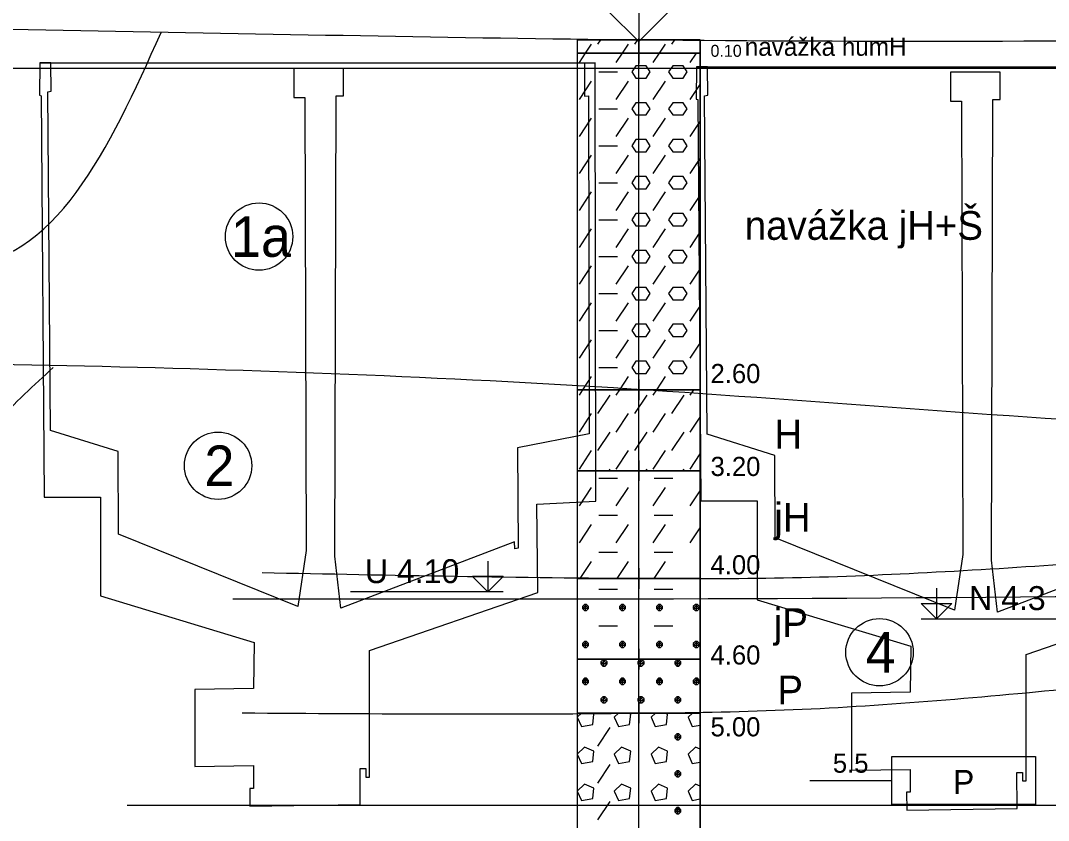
# Model space of a CAD drawing. Extents: x 3042 to 4120, y 576 to 2694.
# Drawn here: x 3236.65 to 3274.8, y 1141.84 to 1171.54 of the extents above; entities that cross this region are included whole.
import ezdxf

# ---------------------------------------------------------------- set-up
doc = ezdxf.new("R2010")
doc.units = 0
for name, color, linetype in [('15', 7, 'Continuous'), ('18', 7, 'Continuous'), ('51', 7, 'Continuous'), ('52', 7, 'Continuous'), ('53', 7, 'Continuous'), ('56', 7, 'Continuous'), ('61', 7, 'Continuous'), ('62', 7, 'Continuous'), ('HPV', 7, 'Continuous'), ('nádrže', 7, 'Continuous'), ('pomocna', 7, 'Continuous'), ('rozhraní', 7, 'Continuous')]:
    doc.layers.add(name, color=color, linetype=linetype)

msp = doc.modelspace()

# ---------------------------------------------------------------- linework, layer by layer
at = {"layer": '15'}
msp.add_lwpolyline([(3259.592, 1173.052), (3259.592, 1170.766), (3258.449, 1171.909), (3260.735, 1171.909), (3259.592, 1170.766)], dxfattribs=at)
at = {"layer": '18'}
msp.add_line((3259.592, 1118.329), (3259.592, 1170.829), dxfattribs=at)
at = {"layer": '51'}
for p, q in [((3258.076, 1170.664), (3258.186, 1170.829)), ((3259.447, 1170.664), (3259.557, 1170.829)), ((3260.819, 1170.664), (3260.929, 1170.829)), ((3257.624, 1170.329), (3257.847, 1170.664)), ((3258.995, 1170.329), (3259.219, 1170.664)), ((3260.367, 1170.329), (3260.59, 1170.664)), ((3257.39, 1169.979), (3257.624, 1170.329)), ((3258.762, 1169.979), (3258.995, 1170.329)), ((3260.133, 1169.979), (3260.367, 1170.329)), ((3261.505, 1169.979), (3261.739, 1170.329)), ((3258.114, 1169.636), (3258.8, 1169.636)), ((3257.39, 1168.607), (3257.847, 1169.293)), ((3258.762, 1168.607), (3259.219, 1169.293)), ((3260.133, 1168.607), (3260.59, 1169.293)), ((3261.505, 1168.607), (3261.878, 1169.166)), ((3258.114, 1168.264), (3258.8, 1168.264)), ((3257.39, 1167.235), (3257.847, 1167.921)), ((3258.762, 1167.235), (3259.219, 1167.921)), ((3260.133, 1167.235), (3260.59, 1167.921)), ((3261.505, 1167.235), (3261.878, 1167.795)), ((3258.114, 1166.893), (3258.8, 1166.893)), ((3257.39, 1165.864), (3257.847, 1166.55)), ((3258.762, 1165.864), (3259.219, 1166.55)), ((3260.133, 1165.864), (3260.59, 1166.55)), ((3261.505, 1165.864), (3261.878, 1166.423)), ((3258.114, 1165.521), (3258.8, 1165.521)), ((3257.39, 1164.492), (3257.847, 1165.178)), ((3258.762, 1164.492), (3259.219, 1165.178)), ((3260.133, 1164.492), (3260.59, 1165.178)), ((3261.505, 1164.492), (3261.878, 1165.052)), ((3258.114, 1164.149), (3258.8, 1164.149)), ((3257.39, 1163.121), (3257.847, 1163.806)), ((3258.762, 1163.121), (3259.219, 1163.806)), ((3260.133, 1163.121), (3260.59, 1163.806)), ((3261.505, 1163.121), (3261.878, 1163.68)), ((3258.114, 1162.778), (3258.8, 1162.778)), ((3257.39, 1161.749), (3257.847, 1162.435)), ((3258.762, 1161.749), (3259.219, 1162.435)), ((3260.133, 1161.749), (3260.59, 1162.435)), ((3261.505, 1161.749), (3261.878, 1162.308)), ((3258.114, 1161.406), (3258.8, 1161.406)), ((3257.39, 1160.377), (3257.847, 1161.063)), ((3258.762, 1160.377), (3259.219, 1161.063)), ((3260.133, 1160.377), (3260.59, 1161.063)), ((3261.505, 1160.377), (3261.878, 1160.937)), ((3258.114, 1160.035), (3258.8, 1160.035)), ((3257.39, 1159.006), (3257.847, 1159.692)), ((3258.762, 1159.006), (3259.219, 1159.692)), ((3260.133, 1159.006), (3260.59, 1159.692)), ((3261.505, 1159.006), (3261.878, 1159.565)), ((3258.114, 1158.663), (3258.8, 1158.663)), ((3257.52, 1157.829), (3257.847, 1158.32)), ((3258.892, 1157.829), (3259.219, 1158.32)), ((3260.263, 1157.829), (3260.59, 1158.32)), ((3257.39, 1157.634), (3257.52, 1157.829)), ((3258.762, 1157.634), (3258.892, 1157.829)), ((3260.133, 1157.634), (3260.263, 1157.829)), ((3261.505, 1157.634), (3261.635, 1157.829)), ((3258.076, 1156.948), (3258.533, 1157.634)), ((3259.447, 1156.948), (3259.905, 1157.634)), ((3260.819, 1156.948), (3261.276, 1157.634)), ((3257.39, 1156.263), (3257.847, 1156.948)), ((3258.762, 1156.263), (3259.219, 1156.948)), ((3260.133, 1156.263), (3260.59, 1156.948)), ((3261.505, 1156.263), (3261.878, 1156.822)), ((3258.076, 1155.577), (3258.533, 1156.263)), ((3259.447, 1155.577), (3259.905, 1156.263)), ((3260.819, 1155.577), (3261.276, 1156.263)), ((3257.39, 1154.891), (3257.847, 1155.577)), ((3258.762, 1154.891), (3259.219, 1155.577)), ((3260.133, 1154.891), (3260.59, 1155.577)), ((3261.505, 1154.891), (3261.878, 1155.45)), ((3258.492, 1154.829), (3258.533, 1154.891)), ((3259.863, 1154.829), (3259.905, 1154.891)), ((3261.235, 1154.829), (3261.276, 1154.891)), ((3258.114, 1154.548), (3258.8, 1154.548)), ((3260.171, 1154.548), (3260.857, 1154.548)), ((3257.39, 1153.519), (3257.847, 1154.205)), ((3258.762, 1153.519), (3259.219, 1154.205)), ((3260.133, 1153.519), (3260.59, 1154.205)), ((3261.505, 1153.519), (3261.878, 1154.079)), ((3258.114, 1153.177), (3258.8, 1153.177)), ((3260.171, 1153.177), (3260.857, 1153.177)), ((3257.39, 1152.148), (3257.847, 1152.834)), ((3258.762, 1152.148), (3259.219, 1152.834)), ((3260.133, 1152.148), (3260.59, 1152.834)), ((3261.505, 1152.148), (3261.878, 1152.707)), ((3258.114, 1151.805), (3258.8, 1151.805)), ((3260.171, 1151.805), (3260.857, 1151.805)), ((3257.425, 1150.829), (3257.847, 1151.462)), ((3258.797, 1150.829), (3259.219, 1151.462)), ((3260.169, 1150.829), (3260.59, 1151.462)), ((3258.114, 1150.433), (3258.8, 1150.433)), ((3260.171, 1150.433), (3260.857, 1150.433)), ((3257.619, 1149.633), (3257.619, 1149.862)), ((3258.99, 1149.633), (3258.99, 1149.862)), ((3260.362, 1149.633), (3260.362, 1149.862)), ((3261.733, 1149.633), (3261.733, 1149.862)), ((3258.114, 1149.062), (3258.8, 1149.062)), ((3260.171, 1149.062), (3260.857, 1149.062)), ((3257.619, 1148.262), (3257.619, 1148.49)), ((3258.99, 1148.262), (3258.99, 1148.49)), ((3260.362, 1148.262), (3260.362, 1148.49)), ((3261.733, 1148.262), (3261.733, 1148.49)), ((3258.304, 1147.576), (3258.304, 1147.804)), ((3259.676, 1147.576), (3259.676, 1147.804)), ((3261.048, 1147.576), (3261.048, 1147.804)), ((3257.619, 1146.89), (3257.619, 1147.119)), ((3258.99, 1146.89), (3258.99, 1147.119)), ((3260.362, 1146.89), (3260.362, 1147.119)), ((3261.733, 1146.89), (3261.733, 1147.119)), ((3258.304, 1146.204), (3258.304, 1146.433)), ((3259.676, 1146.204), (3259.676, 1146.433)), ((3261.048, 1146.204), (3261.048, 1146.433)), ((3257.472, 1145.829), (3257.314, 1145.671)), ((3258.844, 1145.829), (3258.685, 1145.671)), ((3260.215, 1145.829), (3260.057, 1145.671)), ((3261.587, 1145.829), (3261.429, 1145.671)), ((3258.076, 1144.604), (3258.533, 1145.29)), ((3261.048, 1144.833), (3261.048, 1145.061)), ((3258.076, 1143.232), (3258.533, 1143.918)), ((3261.048, 1143.461), (3261.048, 1143.69)), ((3258.076, 1141.861), (3258.533, 1142.547)), ((3261.048, 1142.089), (3261.048, 1142.318))]:
    msp.add_line(p, q, dxfattribs=at)
for points in [[(3257.306, 1170.329), (3261.878, 1170.329), (3261.878, 1170.829), (3257.306, 1170.829)], [(3257.306, 1157.829), (3261.878, 1157.829), (3261.878, 1170.329), (3257.306, 1170.329)], [(3257.306, 1154.829), (3261.878, 1154.829), (3261.878, 1157.829), (3257.306, 1157.829)], [(3257.306, 1150.829), (3261.878, 1150.829), (3261.878, 1154.829), (3257.306, 1154.829)], [(3257.306, 1147.829), (3261.878, 1147.829), (3261.878, 1150.829), (3257.306, 1150.829)], [(3257.306, 1145.829), (3261.878, 1145.829), (3261.878, 1147.829), (3257.306, 1147.829)], [(3257.306, 1123.829), (3261.878, 1123.829), (3261.878, 1145.829), (3257.306, 1145.829)]]:
    msp.add_lwpolyline(points, close=True, dxfattribs=at)
for points in [[(3259.486, 1169.407), (3259.867, 1169.407), (3260.019, 1169.636), (3259.867, 1169.864), (3259.486, 1169.864), (3259.333, 1169.636), (3259.486, 1169.407)], [(3260.857, 1169.407), (3261.238, 1169.407), (3261.391, 1169.636), (3261.238, 1169.864), (3260.857, 1169.864), (3260.705, 1169.636), (3260.857, 1169.407)], [(3259.486, 1168.036), (3259.867, 1168.036), (3260.019, 1168.264), (3259.867, 1168.493), (3259.486, 1168.493), (3259.333, 1168.264), (3259.486, 1168.036)], [(3260.857, 1168.036), (3261.238, 1168.036), (3261.391, 1168.264), (3261.238, 1168.493), (3260.857, 1168.493), (3260.705, 1168.264), (3260.857, 1168.036)], [(3259.486, 1166.664), (3259.867, 1166.664), (3260.019, 1166.893), (3259.867, 1167.121), (3259.486, 1167.121), (3259.333, 1166.893), (3259.486, 1166.664)], [(3260.857, 1166.664), (3261.238, 1166.664), (3261.391, 1166.893), (3261.238, 1167.121), (3260.857, 1167.121), (3260.705, 1166.893), (3260.857, 1166.664)], [(3259.486, 1165.292), (3259.867, 1165.292), (3260.019, 1165.521), (3259.867, 1165.75), (3259.486, 1165.75), (3259.333, 1165.521), (3259.486, 1165.292)], [(3260.857, 1165.292), (3261.238, 1165.292), (3261.391, 1165.521), (3261.238, 1165.75), (3260.857, 1165.75), (3260.705, 1165.521), (3260.857, 1165.292)], [(3259.486, 1163.921), (3259.867, 1163.921), (3260.019, 1164.149), (3259.867, 1164.378), (3259.486, 1164.378), (3259.333, 1164.149), (3259.486, 1163.921)], [(3260.857, 1163.921), (3261.238, 1163.921), (3261.391, 1164.149), (3261.238, 1164.378), (3260.857, 1164.378), (3260.705, 1164.149), (3260.857, 1163.921)], [(3259.486, 1162.549), (3259.867, 1162.549), (3260.019, 1162.778), (3259.867, 1163.006), (3259.486, 1163.006), (3259.333, 1162.778), (3259.486, 1162.549)], [(3260.857, 1162.549), (3261.238, 1162.549), (3261.391, 1162.778), (3261.238, 1163.006), (3260.857, 1163.006), (3260.705, 1162.778), (3260.857, 1162.549)], [(3259.486, 1161.178), (3259.867, 1161.178), (3260.019, 1161.406), (3259.867, 1161.635), (3259.486, 1161.635), (3259.333, 1161.406), (3259.486, 1161.178)], [(3260.857, 1161.178), (3261.238, 1161.178), (3261.391, 1161.406), (3261.238, 1161.635), (3260.857, 1161.635), (3260.705, 1161.406), (3260.857, 1161.178)], [(3259.486, 1159.806), (3259.867, 1159.806), (3260.019, 1160.035), (3259.867, 1160.263), (3259.486, 1160.263), (3259.333, 1160.035), (3259.486, 1159.806)], [(3260.857, 1159.806), (3261.238, 1159.806), (3261.391, 1160.035), (3261.238, 1160.263), (3260.857, 1160.263), (3260.705, 1160.035), (3260.857, 1159.806)], [(3259.486, 1158.434), (3259.867, 1158.434), (3260.019, 1158.663), (3259.867, 1158.892), (3259.486, 1158.892), (3259.333, 1158.663), (3259.486, 1158.434)], [(3260.857, 1158.434), (3261.238, 1158.434), (3261.391, 1158.663), (3261.238, 1158.892), (3260.857, 1158.892), (3260.705, 1158.663), (3260.857, 1158.434)], [(3257.581, 1149.862), (3257.504, 1149.786), (3257.504, 1149.709), (3257.581, 1149.633), (3257.657, 1149.633), (3257.733, 1149.709), (3257.733, 1149.786), (3257.657, 1149.862), (3257.581, 1149.862), (3257.733, 1149.709), (3257.504, 1149.709), (3257.657, 1149.862)], [(3258.952, 1149.862), (3258.876, 1149.786), (3258.876, 1149.709), (3258.952, 1149.633), (3259.028, 1149.633), (3259.105, 1149.709), (3259.105, 1149.786), (3259.028, 1149.862), (3258.952, 1149.862), (3259.105, 1149.709), (3258.876, 1149.709), (3259.028, 1149.862)], [(3260.324, 1149.862), (3260.248, 1149.786), (3260.248, 1149.709), (3260.324, 1149.633), (3260.4, 1149.633), (3260.476, 1149.709), (3260.476, 1149.786), (3260.4, 1149.862), (3260.324, 1149.862), (3260.476, 1149.709), (3260.248, 1149.709), (3260.4, 1149.862)], [(3261.695, 1149.862), (3261.619, 1149.786), (3261.619, 1149.709), (3261.695, 1149.633), (3261.772, 1149.633), (3261.848, 1149.709), (3261.848, 1149.786), (3261.772, 1149.862), (3261.695, 1149.862), (3261.848, 1149.709), (3261.619, 1149.709), (3261.772, 1149.862)], [(3257.581, 1148.49), (3257.504, 1148.414), (3257.504, 1148.338), (3257.581, 1148.262), (3257.657, 1148.262), (3257.733, 1148.338), (3257.733, 1148.414), (3257.657, 1148.49), (3257.581, 1148.49), (3257.733, 1148.338), (3257.504, 1148.338), (3257.657, 1148.49)], [(3258.952, 1148.49), (3258.876, 1148.414), (3258.876, 1148.338), (3258.952, 1148.262), (3259.028, 1148.262), (3259.105, 1148.338), (3259.105, 1148.414), (3259.028, 1148.49), (3258.952, 1148.49), (3259.105, 1148.338), (3258.876, 1148.338), (3259.028, 1148.49)], [(3260.324, 1148.49), (3260.248, 1148.414), (3260.248, 1148.338), (3260.324, 1148.262), (3260.4, 1148.262), (3260.476, 1148.338), (3260.476, 1148.414), (3260.4, 1148.49), (3260.324, 1148.49), (3260.476, 1148.338), (3260.248, 1148.338), (3260.4, 1148.49)], [(3261.695, 1148.49), (3261.619, 1148.414), (3261.619, 1148.338), (3261.695, 1148.262), (3261.772, 1148.262), (3261.848, 1148.338), (3261.848, 1148.414), (3261.772, 1148.49), (3261.695, 1148.49), (3261.848, 1148.338), (3261.619, 1148.338), (3261.772, 1148.49)], [(3258.266, 1147.804), (3258.19, 1147.728), (3258.19, 1147.652), (3258.266, 1147.576), (3258.343, 1147.576), (3258.419, 1147.652), (3258.419, 1147.728), (3258.343, 1147.804), (3258.266, 1147.804), (3258.419, 1147.652), (3258.19, 1147.652), (3258.343, 1147.804)], [(3259.638, 1147.804), (3259.562, 1147.728), (3259.562, 1147.652), (3259.638, 1147.576), (3259.714, 1147.576), (3259.79, 1147.652), (3259.79, 1147.728), (3259.714, 1147.804), (3259.638, 1147.804), (3259.79, 1147.652), (3259.562, 1147.652), (3259.714, 1147.804)], [(3261.01, 1147.804), (3260.933, 1147.728), (3260.933, 1147.652), (3261.01, 1147.576), (3261.086, 1147.576), (3261.162, 1147.652), (3261.162, 1147.728), (3261.086, 1147.804), (3261.01, 1147.804), (3261.162, 1147.652), (3260.933, 1147.652), (3261.086, 1147.804)], [(3257.581, 1147.119), (3257.504, 1147.042), (3257.504, 1146.966), (3257.581, 1146.89), (3257.657, 1146.89), (3257.733, 1146.966), (3257.733, 1147.042), (3257.657, 1147.119), (3257.581, 1147.119), (3257.733, 1146.966), (3257.504, 1146.966), (3257.657, 1147.119)], [(3258.952, 1147.119), (3258.876, 1147.042), (3258.876, 1146.966), (3258.952, 1146.89), (3259.028, 1146.89), (3259.105, 1146.966), (3259.105, 1147.042), (3259.028, 1147.119), (3258.952, 1147.119), (3259.105, 1146.966), (3258.876, 1146.966), (3259.028, 1147.119)], [(3260.324, 1147.119), (3260.248, 1147.042), (3260.248, 1146.966), (3260.324, 1146.89), (3260.4, 1146.89), (3260.476, 1146.966), (3260.476, 1147.042), (3260.4, 1147.119), (3260.324, 1147.119), (3260.476, 1146.966), (3260.248, 1146.966), (3260.4, 1147.119)], [(3261.695, 1147.119), (3261.619, 1147.042), (3261.619, 1146.966), (3261.695, 1146.89), (3261.772, 1146.89), (3261.848, 1146.966), (3261.848, 1147.042), (3261.772, 1147.119), (3261.695, 1147.119), (3261.848, 1146.966), (3261.619, 1146.966), (3261.772, 1147.119)], [(3258.266, 1146.433), (3258.19, 1146.357), (3258.19, 1146.28), (3258.266, 1146.204), (3258.343, 1146.204), (3258.419, 1146.28), (3258.419, 1146.357), (3258.343, 1146.433), (3258.266, 1146.433), (3258.419, 1146.28), (3258.19, 1146.28), (3258.343, 1146.433)], [(3259.638, 1146.433), (3259.562, 1146.357), (3259.562, 1146.28), (3259.638, 1146.204), (3259.714, 1146.204), (3259.79, 1146.28), (3259.79, 1146.357), (3259.714, 1146.433), (3259.638, 1146.433), (3259.79, 1146.28), (3259.562, 1146.28), (3259.714, 1146.433)], [(3261.01, 1146.433), (3260.933, 1146.357), (3260.933, 1146.28), (3261.01, 1146.204), (3261.086, 1146.204), (3261.162, 1146.28), (3261.162, 1146.357), (3261.086, 1146.433), (3261.01, 1146.433), (3261.162, 1146.28), (3260.933, 1146.28), (3261.086, 1146.433)], [(3257.314, 1145.671), (3257.466, 1145.328), (3257.885, 1145.404), (3257.923, 1145.785), (3257.824, 1145.829)], [(3258.685, 1145.671), (3258.838, 1145.328), (3259.257, 1145.404), (3259.295, 1145.785), (3259.196, 1145.829)], [(3260.057, 1145.671), (3260.209, 1145.328), (3260.629, 1145.404), (3260.667, 1145.785), (3260.567, 1145.829)], [(3261.429, 1145.671), (3261.581, 1145.328), (3261.878, 1145.382)], [(3261.01, 1145.061), (3260.933, 1144.985), (3260.933, 1144.909), (3261.01, 1144.833), (3261.086, 1144.833), (3261.162, 1144.909), (3261.162, 1144.985), (3261.086, 1145.061), (3261.01, 1145.061), (3261.162, 1144.909), (3260.933, 1144.909), (3261.086, 1145.061)], [(3257.314, 1144.299), (3257.466, 1143.956), (3257.885, 1144.033), (3257.923, 1144.414), (3257.581, 1144.566), (3257.314, 1144.299)], [(3258.685, 1144.299), (3258.838, 1143.956), (3259.257, 1144.033), (3259.295, 1144.414), (3258.952, 1144.566), (3258.685, 1144.299)], [(3260.057, 1144.299), (3260.209, 1143.956), (3260.629, 1144.033), (3260.667, 1144.414), (3260.324, 1144.566), (3260.057, 1144.299)], [(3261.878, 1144.485), (3261.695, 1144.566), (3261.429, 1144.299)], [(3261.429, 1144.299), (3261.581, 1143.956), (3261.878, 1144.01)], [(3261.01, 1143.69), (3260.933, 1143.613), (3260.933, 1143.537), (3261.01, 1143.461), (3261.086, 1143.461), (3261.162, 1143.537), (3261.162, 1143.613), (3261.086, 1143.69), (3261.01, 1143.69), (3261.162, 1143.537), (3260.933, 1143.537), (3261.086, 1143.69)], [(3257.314, 1142.928), (3257.466, 1142.585), (3257.885, 1142.661), (3257.923, 1143.042), (3257.581, 1143.194), (3257.314, 1142.928)], [(3258.685, 1142.928), (3258.838, 1142.585), (3259.257, 1142.661), (3259.295, 1143.042), (3258.952, 1143.194), (3258.685, 1142.928)], [(3260.057, 1142.928), (3260.209, 1142.585), (3260.629, 1142.661), (3260.667, 1143.042), (3260.324, 1143.194), (3260.057, 1142.928)], [(3261.878, 1143.113), (3261.695, 1143.194), (3261.429, 1142.928)], [(3261.429, 1142.928), (3261.581, 1142.585), (3261.878, 1142.639)], [(3261.01, 1142.318), (3260.933, 1142.242), (3260.933, 1142.166), (3261.01, 1142.089), (3261.086, 1142.089), (3261.162, 1142.166), (3261.162, 1142.242), (3261.086, 1142.318), (3261.01, 1142.318), (3261.162, 1142.166), (3260.933, 1142.166), (3261.086, 1142.318)]]:
    msp.add_lwpolyline(points, dxfattribs=at)
at = {"layer": '53'}
for p, q in [((3257.306, 1170.829), (3261.878, 1170.829)), ((3257.306, 1170.829), (3257.306, 1118.329)), ((3261.878, 1170.829), (3261.878, 1118.329)), ((3257.306, 1170.329), (3261.878, 1170.329)), ((3257.306, 1157.829), (3261.878, 1157.829)), ((3257.306, 1154.829), (3261.878, 1154.829)), ((3257.306, 1150.829), (3261.878, 1150.829)), ((3257.306, 1147.829), (3261.878, 1147.829)), ((3257.306, 1145.829), (3261.878, 1145.829))]:
    msp.add_line(p, q, dxfattribs=at)
at = {"layer": '56'}
for p, q in [((3259.592, 1171.21), (3259.592, 1170.448)), ((3259.211, 1170.829), (3259.973, 1170.829)), ((3259.592, 1170.71), (3259.592, 1169.948)), ((3259.211, 1170.329), (3259.973, 1170.329)), ((3259.592, 1158.21), (3259.592, 1157.448)), ((3259.211, 1157.829), (3259.973, 1157.829)), ((3259.592, 1155.21), (3259.592, 1154.448)), ((3259.211, 1154.829), (3259.973, 1154.829)), ((3259.592, 1151.21), (3259.592, 1150.448)), ((3259.211, 1150.829), (3259.973, 1150.829)), ((3259.592, 1148.21), (3259.592, 1147.448)), ((3259.211, 1147.829), (3259.973, 1147.829)), ((3259.592, 1146.21), (3259.592, 1145.448)), ((3259.211, 1145.829), (3259.973, 1145.829))]:
    msp.add_line(p, q, dxfattribs=at)
at = {"layer": '61'}
for p, q in [((3254.566, 1150.329), (3248.893, 1150.329)), ((3270.077, 1149.329), (3275.072, 1149.329))]:
    msp.add_line(p, q, dxfattribs=at)
for points in [[(3253.994, 1151.472), (3253.994, 1150.329), (3254.566, 1150.901), (3253.423, 1150.901), (3253.994, 1150.329)], [(3270.648, 1150.472), (3270.648, 1149.329), (3270.077, 1149.901), (3271.22, 1149.901), (3270.648, 1149.329)]]:
    msp.add_lwpolyline(points, dxfattribs=at)
at = {"layer": '62'}
msp.add_line((3265.942, 1143.329), (3268.99, 1143.329), dxfattribs=at)
msp.add_lwpolyline([(3274.324, 1142.44), (3268.99, 1142.44), (3268.99, 1144.218), (3274.324, 1144.218), (3274.324, 1142.44)], dxfattribs=at)
at = {"layer": 'HPV'}
msp.add_spline([(3244.526, 1150.071), (3259.592, 1150.071), (3342.022, 1151.082), (3387.314, 1151.702), (3432.605, 1152.427), (3477.894, 1153.253), (3523.182, 1154.177), (3531.662, 1154.202)], degree=3, dxfattribs=at)
at = {"layer": 'nádrže'}
for p, q in [((3237.361, 1169.972), (3257.981, 1169.972)), ((3261.732, 1169.829), (3282.352, 1169.829))]:
    msp.add_line(p, q, dxfattribs=at)
for points in [[(3237.416, 1168.753), (3237.522, 1153.851), (3239.621, 1153.851), (3239.621, 1150.179), (3245.317, 1148.452), (3245.297, 1146.743), (3243.121, 1146.709), (3243.123, 1143.847), (3245.299, 1143.88), (3245.299, 1143.032), (3245.167, 1143.03), (3245.167, 1142.367), (3249.261, 1142.43), (3249.261, 1143.767), (3249.47, 1143.77), (3249.471, 1143.45), (3249.605, 1143.452), (3249.602, 1148.147), (3255.853, 1150.303), (3255.808, 1153.588), (3257.999, 1153.701), (3257.981, 1169.972), (3257.58, 1169.961), (3257.582, 1168.739), (3257.736, 1168.743), (3257.749, 1156.191), (3255.094, 1155.675), (3255.123, 1151.957), (3254.991, 1151.932), (3254.989, 1152.189), (3248.539, 1149.724), (3248.321, 1151.654), (3248.365, 1168.752), (3248.636, 1168.752), (3248.632, 1169.766), (3246.788, 1169.766), (3246.791, 1168.691), (3247.196, 1168.691), (3247.256, 1151.861), (3246.937, 1149.792), (3240.285, 1152.477), (3240.275, 1155.536), (3237.764, 1156.327), (3237.662, 1168.891), (3237.786, 1168.916), (3237.781, 1169.972), (3237.361, 1169.972), (3237.351, 1168.767), (3237.416, 1168.753)], [(3279.361, 1152.046), (3272.91, 1149.581), (3272.692, 1151.511), (3272.737, 1168.609), (3273.007, 1168.609), (3273.003, 1169.623), (3271.159, 1169.623), (3271.163, 1168.548), (3271.568, 1168.548), (3271.627, 1151.718), (3271.308, 1149.649), (3264.657, 1152.335), (3264.646, 1155.393), (3262.135, 1156.184), (3262.033, 1168.748), (3262.157, 1168.773), (3262.152, 1169.829), (3261.732, 1169.829), (3261.722, 1168.624), (3261.788, 1168.61)], [(3261.788, 1168.61), (3261.893, 1153.708), (3263.992, 1153.708), (3263.992, 1150.036), (3269.689, 1148.309), (3269.668, 1146.6), (3267.493, 1146.566), (3267.494, 1143.704), (3269.67, 1143.737), (3269.671, 1142.889), (3269.538, 1142.887), (3269.539, 1142.224), (3273.633, 1142.287), (3273.632, 1143.624), (3273.842, 1143.627), (3273.842, 1143.307), (3273.976, 1143.309), (3273.973, 1148.004), (3280.224, 1150.16)]]:
    msp.add_lwpolyline(points, dxfattribs=at)
at = {"layer": 'pomocna'}
for p, q in [((3259.592, 1114.779), (3259.592, 1170.881)), ((3196.316, 1169.779), (3297.868, 1169.779))]:
    msp.add_line(p, q, dxfattribs=at)
at = {"layer": 'rozhraní'}
msp.add_line((3286.32, 1142.401), (3240.614, 1142.401), dxfattribs=at)
for centre in [(3245.503, 1163.519), (3243.982, 1155.014), (3268.53, 1148.085)]:
    msp.add_circle(centre, 1.25, dxfattribs=at)
for points in [[(3205.836, 1171.092), (3218.112, 1171.316), (3259.655, 1170.829), (3284.962, 1170.829)], [(3206.86, 1162.497), (3218.034, 1162.379), (3233.714, 1162.379), (3234.152, 1162.379), (3241.869, 1171.1)], [(3207.004, 1158.78), (3218.112, 1158.879), (3259.973, 1157.829), (3302.602, 1156.829), (3342.022, 1163.729), (3364.19, 1163.729)], [(3229.291, 1150.712), (3230.459, 1151.45), (3231.573, 1152.333), (3233.691, 1154.391), (3235.753, 1156.598), (3236.797, 1157.667), (3237.867, 1158.665)], [(3245.619, 1151.047), (3259.973, 1150.829), (3265.305, 1150.858), (3270.634, 1151.067), (3281.288, 1151.798), (3291.941, 1152.562), (3302.602, 1152.896), (3312.456, 1152.774), (3322.31, 1152.547), (3332.166, 1152.327), (3342.022, 1152.229), (3376.196, 1152.229)], [(3244.874, 1145.836), (3259.987, 1145.829), (3265.324, 1145.957), (3270.658, 1146.296), (3281.314, 1147.328), (3291.961, 1148.361), (3297.282, 1148.701), (3299.942, 1148.796), (3302.602, 1148.829), (3307.542, 1148.609), (3312.466, 1148.031), (3322.293, 1146.278), (3332.129, 1144.526), (3337.065, 1143.948), (3342.022, 1143.729), (3376.542, 1143.729)]]:
    msp.add_spline(points, degree=3, dxfattribs=at)

# ---------------------------------------------------------------- texts
at = {"layer": '52'}
for s, height, p in [('navážka humH', 0.6731, (3263.529, 1170.233)), ('0.10', 0.4445, (3262.259, 1170.196)), ('navážka jH+Š', 1.0668, (3263.529, 1163.401)), ('2.60', 0.7112, (3262.259, 1158.08)), ('H', 1.067, (3264.628, 1155.651)), ('3.20', 0.7112, (3262.259, 1154.631)), ('jH', 1.0668, (3264.624, 1152.568)), ('4.00', 0.7112, (3262.259, 1150.98)), ('jP', 1.0668, (3264.606, 1148.651)), ('4.60', 0.7112, (3262.259, 1147.631)), ('P', 1.067, (3264.739, 1146.151)), ('5.00', 0.7112, (3262.259, 1144.964))]:
    msp.add_text(s, height=height, dxfattribs=at).set_placement(p)
at = {"layer": '61'}
for s, p in [('U 4.10', (3249.43, 1150.653)), ('N 4.3', (3271.855, 1149.653))]:
    msp.add_text(s, height=0.889, dxfattribs=at).set_placement(p)
at = {"layer": '62'}
for s, height, p in [('5.5', 0.7112, (3266.799, 1143.614)), ('P', 0.889, (3271.255, 1142.828))]:
    msp.add_text(s, height=height, dxfattribs=at).set_placement(p)
at = {"layer": 'rozhraní'}
for s, p in [('1a', (3244.459, 1162.769)), ('2', (3243.474, 1154.264)), ('4', (3268.015, 1147.335))]:
    msp.add_text(s, height=1.5, dxfattribs=at).set_placement(p)

doc.saveas('drawing.dxf')
